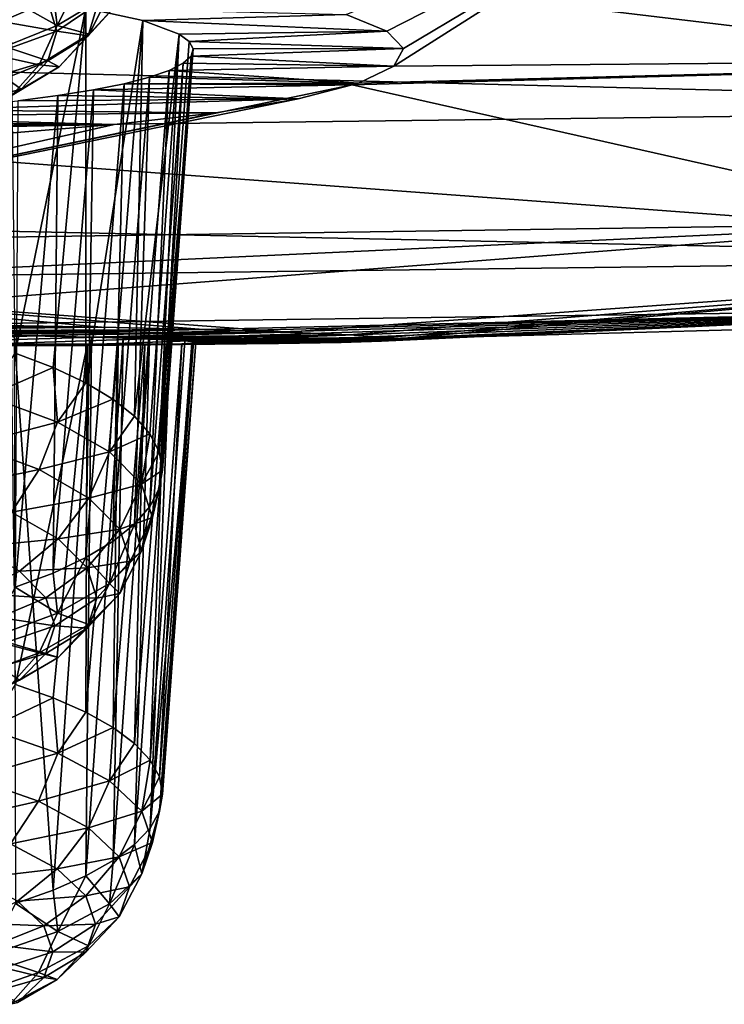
# Model space of a CAD drawing. Header units: metres. Extents: x -90 to 304, y -90 to 74.
# Tile 278 of 570: x 241.08 to 242.84, y -15.73 to -13.26. Entities that reach past the tile are written whole.
import ezdxf

# ---------------------------------------------------------------- set-up
doc = ezdxf.new("R2010")
doc.units = ezdxf.units.M
doc.layers.add('solid_21662050_350', color=7, linetype='CONTINUOUS')

msp = doc.modelspace()

# ---------------------------------------------------------------- linework, layer by layer
at = {"layer": 'solid_21662050_350'}
for points in [[(242.789001, -12.883706, 210.622253), (245.560593, -12.771914, 210.311737), (244.372528, -13.356518, 214.505203)], [(244.850342, -12.870216, 237.521744), (240, -12.932647, 237.719971), (244.581238, -13.481162, 233.969894)], [(241.996155, -13.288971, 213.555588), (241.894318, -13.247402, 213.210617), (242.789001, -12.883706, 210.622253)], [(242.037247, -13.332569, 213.920364), (241.996155, -13.288971, 213.555588), (242.789001, -12.883706, 210.622253)], [(242.013351, -13.376445, 214.290649), (242.789001, -12.883706, 210.622253), (244.372528, -13.356518, 214.505203)], [(242.013351, -13.376445, 214.290649), (242.037247, -13.332569, 213.920364), (242.789001, -12.883706, 210.622253)], [(240, -12.932647, 237.719971), (240, -13.364932, 235.363144), (244.581238, -13.481162, 233.969894)], [(241.170471, -13.274959, 203.096664), (241.240005, -13.136844, 203.074234), (241.158371, -13.177766, 203.193085)], [(241.170471, -13.274959, 203.096664), (241.300568, -13.195724, 202.866547), (241.240005, -13.136844, 203.074234)], [(241.170471, -13.274959, 203.096664), (241.158371, -13.177766, 203.193085), (241.064056, -13.215686, 203.303207)], [(241.250275, -13.296655, 202.809769), (241.300568, -13.195724, 202.866547), (241.170471, -13.274959, 203.096664)], [(241.327286, -13.214004, 202.569733), (241.300568, -13.195724, 202.866547), (241.250275, -13.296655, 202.809769)], [(241.146759, -13.214411, 202.049118), (241.031113, -13.264572, 202.056183), (240.971283, -13.200364, 201.869705)], [(240.995407, -13.344409, 203.29837), (241.170471, -13.274959, 203.096664), (241.064056, -13.215686, 203.303207)], [(241.146759, -13.214411, 202.049118), (241.16922, -13.288674, 202.264801), (241.031113, -13.264572, 202.056183)], [(241.055344, -13.203742, 212.810074), (241.242325, -13.231059, 213.033646), (241.06543, -14.095628, 212.631104)], [(241.272064, -13.219437, 202.288635), (241.16922, -13.288674, 202.264801), (241.146759, -13.214411, 202.049118)], [(241.272064, -13.219437, 202.288635), (241.24762, -13.300232, 202.523285), (241.16922, -13.288674, 202.264801)], [(241.327286, -13.214004, 202.569733), (241.24762, -13.300232, 202.523285), (241.272064, -13.219437, 202.288635)], [(241.327286, -13.214004, 202.569733), (241.250275, -13.296655, 202.809769), (241.24762, -13.300232, 202.523285)], [(241.242325, -13.231059, 213.033646), (241.159866, -14.131279, 212.742142), (241.06543, -14.095628, 212.631104)], [(241.242325, -13.231059, 213.033646), (241.241608, -14.169753, 212.861969), (241.159866, -14.131279, 212.742142)], [(241.242325, -13.231059, 213.033646), (241.384476, -13.262341, 213.291031), (241.241608, -14.169753, 212.861969)], [(241.242325, -13.231059, 213.033646), (241.894318, -13.247402, 213.210617), (241.384476, -13.262341, 213.291031)], [(241.384476, -13.262341, 213.291031), (241.894318, -13.247402, 213.210617), (241.996155, -13.288971, 213.555588)], [(241.16922, -13.288674, 202.264801), (241.051315, -13.331347, 202.250107), (241.031113, -13.264572, 202.056183)], [(241.384476, -13.262341, 213.291031), (241.309738, -14.210628, 212.989288), (241.241608, -14.169753, 212.861969)], [(241.384476, -13.262341, 213.291031), (241.36351, -14.253455, 213.122681), (241.309738, -14.210628, 212.989288)], [(241.384476, -13.262341, 213.291031), (241.475922, -13.296656, 213.575134), (241.36351, -14.253455, 213.122681)], [(241.384476, -13.262341, 213.291031), (241.996155, -13.288971, 213.555588), (241.475922, -13.296656, 213.575134)], [(241.125214, -13.372827, 203.030991), (241.170471, -13.274959, 203.096664), (240.995407, -13.344409, 203.29837)], [(241.16922, -13.288674, 202.264801), (241.146759, -13.362937, 202.480469), (241.051315, -13.331347, 202.250107)], [(241.250275, -13.296655, 202.809769), (241.170471, -13.274959, 203.096664), (241.125214, -13.372827, 203.030991)], [(241.250275, -13.296655, 202.809769), (241.125214, -13.372827, 203.030991), (241.175232, -13.377923, 202.748917)], [(241.24762, -13.300232, 202.523285), (241.146759, -13.362937, 202.480469), (241.16922, -13.288674, 202.264801)], [(241.250275, -13.296655, 202.809769), (241.175232, -13.377923, 202.748917), (241.24762, -13.300232, 202.523285)], [(241.475922, -13.296656, 213.575134), (241.402359, -14.297767, 213.260696), (241.36351, -14.253455, 213.122681)], [(241.475922, -13.296656, 213.575134), (241.425827, -14.343076, 213.40181), (241.402359, -14.297767, 213.260696)], [(241.475922, -13.296656, 213.575134), (241.50087, -13.314619, 213.724533), (241.425827, -14.343076, 213.40181)], [(241.475922, -13.296656, 213.575134), (241.996155, -13.288971, 213.555588), (241.50087, -13.314619, 213.724533)], [(241.50087, -13.314619, 213.724533), (241.996155, -13.288971, 213.555588), (242.037247, -13.332569, 213.920364)], [(241.24762, -13.300232, 202.523285), (241.175232, -13.377923, 202.748917), (241.146759, -13.362937, 202.480469)], [(241.50087, -13.314619, 213.724533), (241.511078, -13.332881, 213.877014), (241.425827, -14.343076, 213.40181)], [(241.50087, -13.314619, 213.724533), (242.037247, -13.332569, 213.920364), (241.511078, -13.332881, 213.877014)], [(241.125214, -13.372827, 203.030991), (240.995407, -13.344409, 203.29837), (240.956924, -13.439591, 203.224884)], [(241.146759, -13.362937, 202.480469), (241.031113, -13.398121, 202.444031), (241.051315, -13.331347, 202.250107)], [(241.511078, -13.332881, 213.877014), (241.433685, -14.388887, 213.544495), (241.425827, -14.343076, 213.40181)], [(241.511078, -13.332881, 213.877014), (241.506149, -13.351189, 214.030411), (241.433685, -14.388887, 213.544495)], [(241.506149, -13.351189, 214.030411), (242.037247, -13.332569, 213.920364), (242.013351, -13.376445, 214.290649)], [(241.511078, -13.332881, 213.877014), (242.037247, -13.332569, 213.920364), (241.506149, -13.351189, 214.030411)], [(240, -13.364932, 235.363144), (240, -13.538503, 234.175156), (244.581238, -13.481162, 233.969894)], [(241.146759, -13.362937, 202.480469), (241.080215, -13.434346, 202.687851), (241.031113, -13.398121, 202.444031)], [(241.175232, -13.377923, 202.748917), (241.080215, -13.434346, 202.687851), (241.146759, -13.362937, 202.480469)], [(241.486053, -13.369287, 214.182541), (241.402359, -14.480009, 213.828308), (241.425827, -14.434699, 213.687195)], [(241.486053, -13.369287, 214.182541), (241.451019, -13.386969, 214.331772), (241.402359, -14.480009, 213.828308)], [(241.506149, -13.351189, 214.030411), (241.425827, -14.434699, 213.687195), (241.433685, -14.388887, 213.544495)], [(241.506149, -13.351189, 214.030411), (241.486053, -13.369287, 214.182541), (241.425827, -14.434699, 213.687195)], [(241.486053, -13.369287, 214.182541), (242.013351, -13.376445, 214.290649), (241.451019, -13.386969, 214.331772)], [(241.506149, -13.351189, 214.030411), (242.013351, -13.376445, 214.290649), (241.486053, -13.369287, 214.182541)], [(241.909271, -13.423662, 214.692825), (244.372528, -13.356518, 214.505203), (243.447342, -13.769721, 218.608063)], [(241.924454, -13.418679, 214.650192), (244.372528, -13.356518, 214.505203), (241.909271, -13.423662, 214.692825)], [(241.924454, -13.418679, 214.650192), (242.013351, -13.376445, 214.290649), (244.372528, -13.356518, 214.505203)], [(241.125214, -13.372827, 203.030991), (240.956924, -13.439591, 203.224884), (241.057678, -13.449523, 202.956848)], [(241.125214, -13.372827, 203.030991), (241.057678, -13.449523, 202.956848), (241.175232, -13.377923, 202.748917)], [(241.175232, -13.377923, 202.748917), (241.057678, -13.449523, 202.956848), (241.080215, -13.434346, 202.687851)], [(241.451019, -13.386969, 214.331772), (241.36351, -14.524321, 213.966324), (241.402359, -14.480009, 213.828308)], [(241.451019, -13.386969, 214.331772), (241.401459, -13.404065, 214.476532), (241.36351, -14.524321, 213.966324)], [(241.451019, -13.386969, 214.331772), (241.924454, -13.418679, 214.650192), (241.401459, -13.404065, 214.476532)], [(241.451019, -13.386969, 214.331772), (242.013351, -13.376445, 214.290649), (241.924454, -13.418679, 214.650192)], [(241.080215, -13.434346, 202.687851), (240.971283, -13.462328, 202.630493), (241.031113, -13.398121, 202.444031)], [(241.337936, -13.420411, 214.615387), (241.241608, -14.608023, 214.22702), (241.309738, -14.567148, 214.099716)], [(241.337936, -13.420411, 214.615387), (241.2612, -13.435836, 214.746872), (241.241608, -14.608023, 214.22702)], [(241.337936, -13.420411, 214.615387), (241.909271, -13.423662, 214.692825), (241.2612, -13.435836, 214.746872)], [(241.401459, -13.404065, 214.476532), (241.309738, -14.567148, 214.099716), (241.36351, -14.524321, 213.966324)], [(241.401459, -13.404065, 214.476532), (241.337936, -13.420411, 214.615387), (241.309738, -14.567148, 214.099716)], [(241.401459, -13.404065, 214.476532), (241.924454, -13.418679, 214.650192), (241.337936, -13.420411, 214.615387)], [(241.337936, -13.420411, 214.615387), (241.924454, -13.418679, 214.650192), (241.909271, -13.423662, 214.692825)], [(241.909271, -13.423662, 214.692825), (243.447342, -13.769721, 218.608063), (240, -13.820378, 218.790588)], [(241.773941, -13.457961, 214.987473), (241.909271, -13.423662, 214.692825), (240, -13.820378, 218.790588)], [(241.080215, -13.434346, 202.687851), (240.972168, -13.500157, 202.878983), (240.971283, -13.462328, 202.630493)], [(241.057678, -13.449523, 202.956848), (240.972168, -13.500157, 202.878983), (241.080215, -13.434346, 202.687851)], [(241.2612, -13.435836, 214.746872), (241.159866, -14.646497, 214.346863), (241.241608, -14.608023, 214.22702)], [(241.2612, -13.435836, 214.746872), (241.172104, -13.450203, 214.869736), (241.159866, -14.646497, 214.346863)], [(241.2612, -13.435836, 214.746872), (241.773941, -13.457961, 214.987473), (241.172104, -13.450203, 214.869736)], [(241.2612, -13.435836, 214.746872), (241.909271, -13.423662, 214.692825), (241.773941, -13.457961, 214.987473)], [(241.567368, -13.493031, 215.291), (241.773941, -13.457961, 214.987473), (240, -13.820378, 218.790588)], [(240.840866, -13.485753, 215.175293), (241.773941, -13.457961, 214.987473), (241.567368, -13.493031, 215.291)], [(241.071594, -13.463389, 214.982773), (241.773941, -13.457961, 214.987473), (240.840866, -13.485753, 215.175293)], [(241.172104, -13.450203, 214.869736), (241.06543, -14.682148, 214.457901), (241.159866, -14.646497, 214.346863)], [(241.172104, -13.450203, 214.869736), (241.071594, -13.463389, 214.982773), (241.06543, -14.682148, 214.457901)], [(241.172104, -13.450203, 214.869736), (241.773941, -13.457961, 214.987473), (241.071594, -13.463389, 214.982773)], [(244.581238, -13.481162, 233.969894), (240, -13.538503, 234.175156), (244.302094, -13.858036, 230.275528)], [(241.312958, -13.522827, 215.55072), (241.567368, -13.493031, 215.291), (240, -13.820378, 218.790588)], [(240.840866, -13.485753, 215.175293), (241.567368, -13.493031, 215.291), (240.578461, -13.502211, 215.317535)], [(240.578461, -13.502211, 215.317535), (241.567368, -13.493031, 215.291), (241.312958, -13.522827, 215.55072)], [(240.294632, -13.512273, 215.404739), (241.312958, -13.522827, 215.55072), (240, -13.515656, 215.434113)], [(240, -13.547384, 215.736603), (240, -13.515656, 215.434113), (241.312958, -13.522827, 215.55072)], [(240.578461, -13.502211, 215.317535), (241.312958, -13.522827, 215.55072), (240.294632, -13.512273, 215.404739)], [(241.017471, -13.546752, 215.760498), (241.312958, -13.522827, 215.55072), (240, -13.820378, 218.790588)], [(240, -13.547384, 215.736603), (241.312958, -13.522827, 215.55072), (241.017471, -13.546752, 215.760498)], [(240, -13.538503, 234.175156), (240, -13.768553, 232.194702), (244.302094, -13.858036, 230.275528)], [(240, -13.768553, 232.194702), (240, -13.912913, 230.479721), (244.302094, -13.858036, 230.275528)], [(243.447342, -13.769721, 218.608063), (243.731689, -13.983733, 222.567139), (240, -14.03554, 222.752975)], [(240, -13.92928, 220.427002), (243.447342, -13.769721, 218.608063), (240, -14.03554, 222.752975)], [(240, -13.92928, 220.427002), (240, -13.820378, 218.790588), (243.447342, -13.769721, 218.608063)], [(241.746216, -14.04329, 227.549423), (244.302094, -13.858036, 230.275528), (240, -13.912913, 230.479721)], [(241.746216, -14.04329, 227.549423), (241.901367, -14.049972, 227.200699), (244.302094, -13.858036, 230.275528)], [(241.901367, -14.049972, 227.200699), (241.994705, -14.056182, 226.826462), (244.302094, -13.858036, 230.275528)], [(241.994705, -14.056182, 226.826462), (242.019913, -14.059756, 226.578644), (244.302094, -13.858036, 230.275528)], [(242.019913, -14.059756, 226.578644), (245.963913, -13.954121, 226.284378), (244.302094, -13.858036, 230.275528)], [(241.536148, -14.036594, 227.860443), (241.746216, -14.04329, 227.549423), (240, -13.912913, 230.479721)], [(241.281158, -14.030389, 228.123276), (241.536148, -14.036594, 227.860443), (240, -13.912913, 230.479721)], [(240.987991, -14.025062, 228.333557), (241.281158, -14.030389, 228.123276), (240, -13.912913, 230.479721)], [(243.731689, -13.983733, 222.567139), (245.963913, -13.954121, 226.284378), (242.019913, -14.059756, 226.578644)], [(240, -14.073343, 224.35759), (240, -14.03554, 222.752975), (243.731689, -13.983733, 222.567139)], [(240.331299, -14.073359, 224.385086), (240, -14.073343, 224.35759), (243.731689, -13.983733, 222.567139)], [(240.664948, -14.07343, 224.475128), (240.331299, -14.073359, 224.385086), (243.731689, -13.983733, 222.567139)], [(240.984253, -14.073421, 224.625656), (240.664948, -14.07343, 224.475128), (243.731689, -13.983733, 222.567139)], [(241.270813, -14.073165, 224.827713), (240.984253, -14.073421, 224.625656), (243.731689, -13.983733, 222.567139)], [(241.518555, -14.072495, 225.07637), (241.270813, -14.073165, 224.827713), (243.731689, -13.983733, 222.567139)], [(241.724518, -14.071192, 225.36882), (241.518555, -14.072495, 225.07637), (243.731689, -13.983733, 222.567139)], [(241.881195, -14.069052, 225.698318), (241.724518, -14.071192, 225.36882), (243.731689, -13.983733, 222.567139)], [(241.982635, -14.065881, 226.058701), (241.881195, -14.069052, 225.698318), (243.731689, -13.983733, 222.567139)], [(242.021912, -14.061571, 226.439911), (241.982635, -14.065881, 226.058701), (243.731689, -13.983733, 222.567139)], [(242.021912, -14.061571, 226.439911), (243.731689, -13.983733, 222.567139), (242.019913, -14.059756, 226.578644)], [(240, -14.030364, 228.28569), (241.281158, -14.030389, 228.123276), (240.987991, -14.025062, 228.333557)], [(240, -14.030364, 228.28569), (240, -14.041719, 227.962021), (241.281158, -14.030389, 228.123276)], [(240.289169, -14.042376, 227.932785), (241.281158, -14.030389, 228.123276), (240, -14.041719, 227.962021)], [(240.289169, -14.042376, 227.932785), (241.536148, -14.036594, 227.860443), (241.281158, -14.030389, 228.123276)], [(240.569336, -14.044294, 227.84549), (241.536148, -14.036594, 227.860443), (240.289169, -14.042376, 227.932785)], [(240.830582, -14.047335, 227.701889), (241.536148, -14.036594, 227.860443), (240.569336, -14.044294, 227.84549)], [(240.830582, -14.047335, 227.701889), (241.746216, -14.04329, 227.549423), (241.536148, -14.036594, 227.860443)], [(241.062912, -14.051255, 227.505463), (241.746216, -14.04329, 227.549423), (240.830582, -14.047335, 227.701889)], [(241.256226, -14.055728, 227.262039), (241.746216, -14.04329, 227.549423), (241.062912, -14.051255, 227.505463)], [(241.062912, -14.051255, 227.505463), (241.065964, -15.474592, 226.917664), (241.160446, -15.441257, 226.805847)], [(241.256226, -14.055728, 227.262039), (241.062912, -14.051255, 227.505463), (241.160446, -15.441257, 226.805847)], [(241.256226, -14.055728, 227.262039), (241.160446, -15.441257, 226.805847), (241.242218, -15.405284, 226.685165)], [(241.335236, -14.058062, 227.12529), (241.256226, -14.055728, 227.262039), (241.242218, -15.405284, 226.685165)], [(241.335236, -14.058062, 227.12529), (241.242218, -15.405284, 226.685165), (241.310379, -15.367066, 226.556976)], [(241.256226, -14.055728, 227.262039), (241.901367, -14.049972, 227.200699), (241.746216, -14.04329, 227.549423)], [(241.335236, -14.058062, 227.12529), (241.901367, -14.049972, 227.200699), (241.256226, -14.055728, 227.262039)], [(241.401077, -14.060386, 226.980255), (241.335236, -14.058062, 227.12529), (241.310379, -15.367066, 226.556976)], [(241.401077, -14.060386, 226.980255), (241.310379, -15.367066, 226.556976), (241.364197, -15.327022, 226.422638)], [(241.401077, -14.060386, 226.980255), (241.901367, -14.049972, 227.200699), (241.335236, -14.058062, 227.12529)], [(241.452805, -14.062668, 226.828461), (241.401077, -14.060386, 226.980255), (241.364197, -15.327022, 226.422638)], [(241.452805, -14.062668, 226.828461), (241.364197, -15.327022, 226.422638), (241.403046, -15.285589, 226.283661)], [(241.401077, -14.060386, 226.980255), (241.994705, -14.056182, 226.826462), (241.901367, -14.049972, 227.200699)], [(241.452805, -14.062668, 226.828461), (241.994705, -14.056182, 226.826462), (241.401077, -14.060386, 226.980255)], [(241.489716, -14.06486, 226.67157), (241.452805, -14.062668, 226.828461), (241.403046, -15.285589, 226.283661)], [(241.489716, -14.06486, 226.67157), (241.994705, -14.056182, 226.826462), (241.452805, -14.062668, 226.828461)], [(241.489716, -14.06486, 226.67157), (242.019913, -14.059756, 226.578644), (241.994705, -14.056182, 226.826462)], [(241.511276, -14.066916, 226.511307), (242.019913, -14.059756, 226.578644), (241.489716, -14.06486, 226.67157)], [(241.507446, -14.07054, 226.188675), (241.982635, -14.065881, 226.058701), (242.021912, -14.061571, 226.439911)], [(241.507446, -14.07054, 226.188675), (242.021912, -14.061571, 226.439911), (241.517181, -14.068822, 226.349548)], [(241.511276, -14.066916, 226.511307), (242.021912, -14.061571, 226.439911), (242.019913, -14.059756, 226.578644)], [(241.517181, -14.068822, 226.349548), (242.021912, -14.061571, 226.439911), (241.511276, -14.066916, 226.511307)], [(240, -14.078229, 224.782486), (240.984253, -14.073421, 224.625656), (241.270813, -14.073165, 224.827713)], [(240.290604, -14.078198, 224.811829), (240, -14.078229, 224.782486), (241.270813, -14.073165, 224.827713)], [(240.290604, -14.078198, 224.811829), (241.270813, -14.073165, 224.827713), (240.570007, -14.078082, 224.898575)], [(240.570007, -14.078082, 224.898575), (241.270813, -14.073165, 224.827713), (241.518555, -14.072495, 225.07637)], [(240.570007, -14.078082, 224.898575), (241.518555, -14.072495, 225.07637), (240.827896, -14.077787, 225.03923)], [(240.827896, -14.077787, 225.03923), (241.518555, -14.072495, 225.07637), (241.055435, -14.077187, 225.228882)], [(241.055435, -14.077187, 225.228882), (241.518555, -14.072495, 225.07637), (241.724518, -14.071192, 225.36882)], [(241.055435, -14.077187, 225.228882), (241.724518, -14.071192, 225.36882), (241.245026, -14.076132, 225.461853)], [(241.055435, -14.077187, 225.228882), (241.245026, -14.076132, 225.461853), (241.065964, -14.926187, 225.078064)], [(241.245026, -14.076132, 225.461853), (241.160446, -14.959521, 225.18988), (241.065964, -14.926187, 225.078064)], [(241.245026, -14.076132, 225.461853), (241.242218, -14.995495, 225.310562), (241.160446, -14.959521, 225.18988)], [(241.32338, -14.075381, 225.592636), (241.310379, -15.033713, 225.438766), (241.242218, -14.995495, 225.310562)], [(241.245026, -14.076132, 225.461853), (241.32338, -14.075381, 225.592636), (241.242218, -14.995495, 225.310562)], [(241.245026, -14.076132, 225.461853), (241.724518, -14.071192, 225.36882), (241.881195, -14.069052, 225.698318)], [(241.245026, -14.076132, 225.461853), (241.881195, -14.069052, 225.698318), (241.32338, -14.075381, 225.592636)], [(241.389633, -14.074466, 225.731796), (241.364197, -15.073757, 225.57309), (241.310379, -15.033713, 225.438766)], [(241.32338, -14.075381, 225.592636), (241.389633, -14.074466, 225.731796), (241.310379, -15.033713, 225.438766)], [(241.32338, -14.075381, 225.592636), (241.881195, -14.069052, 225.698318), (241.389633, -14.074466, 225.731796)], [(241.442947, -14.073357, 225.878311), (241.403046, -15.11519, 225.712067), (241.364197, -15.073757, 225.57309)], [(241.389633, -14.074466, 225.731796), (241.442947, -14.073357, 225.878311), (241.364197, -15.073757, 225.57309)], [(241.389633, -14.074466, 225.731796), (241.881195, -14.069052, 225.698318), (241.982635, -14.065881, 226.058701)], [(241.389633, -14.074466, 225.731796), (241.982635, -14.065881, 226.058701), (241.442947, -14.073357, 225.878311)], [(241.511276, -14.066916, 226.511307), (241.489716, -14.06486, 226.67157), (241.403046, -15.285589, 226.283661)], [(241.511276, -14.066916, 226.511307), (241.403046, -15.285589, 226.283661), (241.426544, -15.243224, 226.141556)], [(241.482468, -14.072047, 226.031052), (241.426544, -15.157555, 225.854172), (241.403046, -15.11519, 225.712067)], [(241.442947, -14.073357, 225.878311), (241.482468, -14.072047, 226.031052), (241.403046, -15.11519, 225.712067)], [(241.517181, -14.068822, 226.349548), (241.511276, -14.066916, 226.511307), (241.426544, -15.243224, 226.141556)], [(241.517181, -14.068822, 226.349548), (241.426544, -15.243224, 226.141556), (241.434387, -15.20039, 225.997864)], [(241.507446, -14.07054, 226.188675), (241.434387, -15.20039, 225.997864), (241.426544, -15.157555, 225.854172)], [(241.482468, -14.072047, 226.031052), (241.507446, -14.07054, 226.188675), (241.426544, -15.157555, 225.854172)], [(241.507446, -14.07054, 226.188675), (241.517181, -14.068822, 226.349548), (241.434387, -15.20039, 225.997864)], [(241.442947, -14.073357, 225.878311), (241.982635, -14.065881, 226.058701), (241.482468, -14.072047, 226.031052)], [(241.482468, -14.072047, 226.031052), (241.982635, -14.065881, 226.058701), (241.507446, -14.07054, 226.188675)], [(240.99614, -14.203071, 212.557938), (241.06543, -14.095628, 212.631104), (241.159866, -14.131279, 212.742142)], [(241.171341, -14.268331, 212.761185), (240.99614, -14.203071, 212.557938), (241.159866, -14.131279, 212.742142)], [(241.171341, -14.268331, 212.761185), (241.159866, -14.131279, 212.742142), (241.241608, -14.169753, 212.861969)], [(241.171341, -14.268331, 212.761185), (241.241608, -14.169753, 212.861969), (241.309738, -14.210628, 212.989288)], [(240.956619, -14.324544, 212.560455), (240.99614, -14.203071, 212.557938), (241.171341, -14.268331, 212.761185)], [(241.301529, -14.342784, 212.993088), (241.171341, -14.268331, 212.761185), (241.309738, -14.210628, 212.989288)], [(241.301529, -14.342784, 212.993088), (241.309738, -14.210628, 212.989288), (241.36351, -14.253455, 213.122681)], [(241.301529, -14.342784, 212.993088), (241.36351, -14.253455, 213.122681), (241.402359, -14.297767, 213.260696)], [(240.956619, -14.324544, 212.560455), (241.171341, -14.268331, 212.761185), (241.124863, -14.387214, 212.755646)], [(241.124863, -14.387214, 212.755646), (241.171341, -14.268331, 212.761185), (241.301529, -14.342784, 212.993088)], [(241.381699, -14.423572, 213.244705), (241.301529, -14.342784, 212.993088), (241.402359, -14.297767, 213.260696)], [(241.381699, -14.423572, 213.244705), (241.402359, -14.297767, 213.260696), (241.425827, -14.343076, 213.40181)], [(240.956619, -14.324544, 212.560455), (241.124863, -14.387214, 212.755646), (240.897781, -14.434854, 212.586823)], [(241.124863, -14.387214, 212.755646), (241.301529, -14.342784, 212.993088), (241.249878, -14.458713, 212.978333)], [(241.249878, -14.458713, 212.978333), (241.301529, -14.342784, 212.993088), (241.381699, -14.423572, 213.244705)], [(241.381699, -14.423572, 213.244705), (241.425827, -14.343076, 213.40181), (241.433685, -14.388887, 213.544495)], [(241.124863, -14.387214, 212.755646), (241.055679, -14.493669, 212.77002), (240.897781, -14.434854, 212.586823)], [(241.124863, -14.387214, 212.755646), (241.249878, -14.458713, 212.978333), (241.055679, -14.493669, 212.77002)], [(241.408768, -14.507587, 213.506393), (241.381699, -14.423572, 213.244705), (241.433685, -14.388887, 213.544495)], [(241.408768, -14.507587, 213.506393), (241.433685, -14.388887, 213.544495), (241.425827, -14.434699, 213.687195)], [(241.249878, -14.458713, 212.978333), (241.381699, -14.423572, 213.244705), (241.326859, -14.536294, 213.219971)], [(241.326859, -14.536294, 213.219971), (241.381699, -14.423572, 213.244705), (241.408768, -14.507587, 213.506393)], [(241.381699, -14.591603, 213.768066), (241.425827, -14.434699, 213.687195), (241.402359, -14.480009, 213.828308)], [(241.381699, -14.591603, 213.768066), (241.408768, -14.507587, 213.506393), (241.425827, -14.434699, 213.687195)], [(241.249878, -14.458713, 212.978333), (241.173004, -14.560771, 212.979004), (241.055679, -14.493669, 212.77002)], [(241.249878, -14.458713, 212.978333), (241.326859, -14.536294, 213.219971), (241.173004, -14.560771, 212.979004)], [(241.381699, -14.591603, 213.768066), (241.402359, -14.480009, 213.828308), (241.36351, -14.524321, 213.966324)], [(241.055679, -14.493669, 212.77002), (241.173004, -14.560771, 212.979004), (240.968323, -14.580746, 212.80336)], [(241.301529, -14.672391, 214.019699), (241.36351, -14.524321, 213.966324), (241.309738, -14.567148, 214.099716)], [(241.301529, -14.672391, 214.019699), (241.381699, -14.591603, 213.768066), (241.36351, -14.524321, 213.966324)], [(241.326859, -14.536294, 213.219971), (241.408768, -14.507587, 213.506393), (241.352859, -14.616976, 213.471268)], [(241.352859, -14.616976, 213.471268), (241.408768, -14.507587, 213.506393), (241.381699, -14.591603, 213.768066)], [(241.326859, -14.536294, 213.219971), (241.245255, -14.633581, 213.205795), (241.173004, -14.560771, 212.979004)], [(241.326859, -14.536294, 213.219971), (241.352859, -14.616976, 213.471268), (241.245255, -14.633581, 213.205795)], [(241.173004, -14.560771, 212.979004), (241.075943, -14.642296, 212.995056), (240.968323, -14.580746, 212.80336)], [(241.173004, -14.560771, 212.979004), (241.245255, -14.633581, 213.205795), (241.075943, -14.642296, 212.995056)], [(241.301529, -14.672391, 214.019699), (241.309738, -14.567148, 214.099716), (241.241608, -14.608023, 214.22702)], [(241.326859, -14.697658, 213.722565), (241.381699, -14.591603, 213.768066), (241.301529, -14.672391, 214.019699)], [(241.352859, -14.616976, 213.471268), (241.381699, -14.591603, 213.768066), (241.326859, -14.697658, 213.722565)], [(241.171341, -14.746845, 214.251587), (241.241608, -14.608023, 214.22702), (241.159866, -14.646497, 214.346863)], [(241.171341, -14.746845, 214.251587), (241.301529, -14.672391, 214.019699), (241.241608, -14.608023, 214.22702)], [(241.352859, -14.616976, 213.471268), (241.269653, -14.709301, 213.441635), (241.245255, -14.633581, 213.205795)], [(241.352859, -14.616976, 213.471268), (241.326859, -14.697658, 213.722565), (241.269653, -14.709301, 213.441635)], [(241.075943, -14.642296, 212.995056), (241.142212, -14.709081, 213.203079), (240.965027, -14.697963, 213.025436)], [(241.171341, -14.746845, 214.251587), (241.159866, -14.646497, 214.346863), (241.06543, -14.682148, 214.457901)], [(241.245255, -14.633581, 213.205795), (241.142212, -14.709081, 213.203079), (241.075943, -14.642296, 212.995056)], [(241.245255, -14.633581, 213.205795), (241.269653, -14.709301, 213.441635), (241.142212, -14.709081, 213.203079)], [(241.249878, -14.775239, 213.964203), (241.301529, -14.672391, 214.019699), (241.171341, -14.746845, 214.251587)], [(241.326859, -14.697658, 213.722565), (241.301529, -14.672391, 214.019699), (241.249878, -14.775239, 213.964203)], [(241.142212, -14.709081, 213.203079), (241.024475, -14.757863, 213.212006), (240.965027, -14.697963, 213.025436)], [(240.99614, -14.812104, 214.454849), (241.171341, -14.746845, 214.251587), (241.06543, -14.682148, 214.457901)], [(241.326859, -14.697658, 213.722565), (241.245255, -14.785021, 213.677475), (241.269653, -14.709301, 213.441635)], [(241.326859, -14.697658, 213.722565), (241.249878, -14.775239, 213.964203), (241.245255, -14.785021, 213.677475)], [(241.142212, -14.709081, 213.203079), (241.164597, -14.778536, 213.419403), (241.024475, -14.757863, 213.212006)], [(241.269653, -14.709301, 213.441635), (241.164597, -14.778536, 213.419403), (241.142212, -14.709081, 213.203079)], [(241.269653, -14.709301, 213.441635), (241.245255, -14.785021, 213.677475), (241.164597, -14.778536, 213.419403)], [(241.124863, -14.846738, 214.18689), (241.171341, -14.746845, 214.251587), (240.99614, -14.812104, 214.454849)], [(241.249878, -14.775239, 213.964203), (241.171341, -14.746845, 214.251587), (241.124863, -14.846738, 214.18689)], [(241.164597, -14.778536, 213.419403), (241.04454, -14.820158, 213.406036), (241.024475, -14.757863, 213.212006)], [(241.164597, -14.778536, 213.419403), (241.142212, -14.84799, 213.635727), (241.04454, -14.820158, 213.406036)], [(241.249878, -14.775239, 213.964203), (241.124863, -14.846738, 214.18689), (241.173004, -14.857831, 213.904251)], [(241.245255, -14.785021, 213.677475), (241.142212, -14.84799, 213.635727), (241.164597, -14.778536, 213.419403)], [(241.249878, -14.775239, 213.964203), (241.173004, -14.857831, 213.904251), (241.245255, -14.785021, 213.677475)], [(241.245255, -14.785021, 213.677475), (241.173004, -14.857831, 213.904251), (241.142212, -14.84799, 213.635727)], [(241.124863, -14.846738, 214.18689), (240.99614, -14.812104, 214.454849), (240.956619, -14.909408, 214.382095)], [(241.142212, -14.84799, 213.635727), (241.024475, -14.882452, 213.600067), (241.04454, -14.820158, 213.406036)], [(241.124863, -14.846738, 214.18689), (240.956619, -14.909408, 214.382095), (241.055679, -14.924933, 214.113251)], [(241.142212, -14.84799, 213.635727), (241.075943, -14.914775, 213.843735), (241.024475, -14.882452, 213.600067)], [(241.124863, -14.846738, 214.18689), (241.055679, -14.924933, 214.113251), (241.173004, -14.857831, 213.904251)], [(241.173004, -14.857831, 213.904251), (241.075943, -14.914775, 213.843735), (241.142212, -14.84799, 213.635727)], [(241.173004, -14.857831, 213.904251), (241.055679, -14.924933, 214.113251), (241.075943, -14.914775, 213.843735)], [(240.996262, -15.03682, 225.00705), (241.065964, -14.926187, 225.078064), (241.160446, -14.959521, 225.18988)], [(241.171478, -15.097816, 225.211655), (240.996262, -15.03682, 225.00705), (241.160446, -14.959521, 225.18988)], [(241.171478, -15.097816, 225.211655), (241.160446, -14.959521, 225.18988), (241.242218, -14.995495, 225.310562)], [(241.171478, -15.097816, 225.211655), (241.242218, -14.995495, 225.310562), (241.310379, -15.033713, 225.438766)], [(240.95575, -15.159698, 225.01268), (240.996262, -15.03682, 225.00705), (241.171478, -15.097816, 225.211655)], [(241.301666, -15.167405, 225.445084), (241.171478, -15.097816, 225.211655), (241.310379, -15.033713, 225.438766)], [(241.301666, -15.167405, 225.445084), (241.310379, -15.033713, 225.438766), (241.364197, -15.073757, 225.57309)], [(241.301666, -15.167405, 225.445084), (241.364197, -15.073757, 225.57309), (241.403046, -15.11519, 225.712067)], [(240.95575, -15.159698, 225.01268), (241.171478, -15.097816, 225.211655), (241.123856, -15.218213, 225.208954)], [(241.123856, -15.218213, 225.208954), (241.171478, -15.097816, 225.211655), (241.301666, -15.167405, 225.445084)], [(241.381851, -15.242913, 225.698364), (241.301666, -15.167405, 225.445084), (241.403046, -15.11519, 225.712067)], [(241.381851, -15.242913, 225.698364), (241.403046, -15.11519, 225.712067), (241.426544, -15.157555, 225.854172)], [(240.95575, -15.159698, 225.01268), (241.123856, -15.218213, 225.208954), (240.895523, -15.270384, 225.042526)], [(241.123856, -15.218213, 225.208954), (241.301666, -15.167405, 225.445084), (241.248749, -15.284973, 225.432907)], [(241.248749, -15.284973, 225.432907), (241.301666, -15.167405, 225.445084), (241.381851, -15.242913, 225.698364)], [(241.381851, -15.242913, 225.698364), (241.426544, -15.157555, 225.854172), (241.434387, -15.20039, 225.997864)], [(241.123856, -15.218213, 225.208954), (241.053024, -15.325212, 225.22644), (240.895523, -15.270384, 225.042526)], [(241.123856, -15.218213, 225.208954), (241.248749, -15.284973, 225.432907), (241.053024, -15.325212, 225.22644)], [(241.40892, -15.321439, 225.961777), (241.381851, -15.242913, 225.698364), (241.434387, -15.20039, 225.997864)], [(241.40892, -15.321439, 225.961777), (241.434387, -15.20039, 225.997864), (241.426544, -15.243224, 226.141556)], [(241.248749, -15.284973, 225.432907), (241.381851, -15.242913, 225.698364), (241.325668, -15.357412, 225.675888)], [(241.325668, -15.357412, 225.675888), (241.381851, -15.242913, 225.698364), (241.40892, -15.321439, 225.961777)], [(241.381851, -15.399965, 226.225189), (241.426544, -15.243224, 226.141556), (241.403046, -15.285589, 226.283661)], [(241.381851, -15.399965, 226.225189), (241.40892, -15.321439, 225.961777), (241.426544, -15.243224, 226.141556)], [(241.248749, -15.284973, 225.432907), (241.170059, -15.387764, 225.436279), (241.053024, -15.325212, 225.22644)], [(241.248749, -15.284973, 225.432907), (241.325668, -15.357412, 225.675888), (241.170059, -15.387764, 225.436279)], [(241.381851, -15.399965, 226.225189), (241.403046, -15.285589, 226.283661), (241.364197, -15.327022, 226.422638)], [(241.053024, -15.325212, 225.22644), (241.170059, -15.387764, 225.436279), (240.963745, -15.411633, 225.262924)], [(241.301666, -15.475473, 226.47847), (241.364197, -15.327022, 226.422638), (241.310379, -15.367066, 226.556976)], [(241.301666, -15.475473, 226.47847), (241.381851, -15.399965, 226.225189), (241.364197, -15.327022, 226.422638)], [(241.325668, -15.357412, 225.675888), (241.40892, -15.321439, 225.961777), (241.351639, -15.432746, 225.928589)], [(241.351639, -15.432746, 225.928589), (241.40892, -15.321439, 225.961777), (241.381851, -15.399965, 226.225189)], [(241.325668, -15.357412, 225.675888), (241.242126, -15.455638, 225.663956), (241.170059, -15.387764, 225.436279)], [(241.325668, -15.357412, 225.675888), (241.351639, -15.432746, 225.928589), (241.242126, -15.455638, 225.663956)], [(241.301666, -15.475473, 226.47847), (241.310379, -15.367066, 226.556976), (241.242218, -15.405284, 226.685165)], [(241.170059, -15.387764, 225.436279), (241.070862, -15.468882, 225.454971), (240.963745, -15.411633, 225.262924)], [(241.170059, -15.387764, 225.436279), (241.242126, -15.455638, 225.663956), (241.070862, -15.468882, 225.454971)], [(241.171478, -15.545062, 226.711914), (241.242218, -15.405284, 226.685165), (241.160446, -15.441257, 226.805847)], [(241.171478, -15.545062, 226.711914), (241.301666, -15.475473, 226.47847), (241.242218, -15.405284, 226.685165)], [(241.325668, -15.50808, 226.181305), (241.381851, -15.399965, 226.225189), (241.301666, -15.475473, 226.47847)], [(241.351639, -15.432746, 225.928589), (241.381851, -15.399965, 226.225189), (241.325668, -15.50808, 226.181305)], [(241.171478, -15.545062, 226.711914), (241.160446, -15.441257, 226.805847), (241.065964, -15.474592, 226.917664)], [(241.351639, -15.432746, 225.928589), (241.266464, -15.526224, 225.900726), (241.242126, -15.455638, 225.663956)], [(241.351639, -15.432746, 225.928589), (241.325668, -15.50808, 226.181305), (241.266464, -15.526224, 225.900726)], [(241.070862, -15.468882, 225.454971), (241.13681, -15.531001, 225.663345), (240.957809, -15.522884, 225.487732)], [(241.242126, -15.455638, 225.663956), (241.13681, -15.531001, 225.663345), (241.070862, -15.468882, 225.454971)], [(241.242126, -15.455638, 225.663956), (241.266464, -15.526224, 225.900726), (241.13681, -15.531001, 225.663345)], [(240.996262, -15.606057, 226.916519), (241.171478, -15.545062, 226.711914), (241.065964, -15.474592, 226.917664)], [(241.248764, -15.58052, 226.424286), (241.301666, -15.475473, 226.47847), (241.171478, -15.545062, 226.711914)], [(241.325668, -15.50808, 226.181305), (241.301666, -15.475473, 226.47847), (241.248764, -15.58052, 226.424286)], [(241.325668, -15.50808, 226.181305), (241.242126, -15.596811, 226.137512), (241.266464, -15.526224, 225.900726)], [(241.325668, -15.50808, 226.181305), (241.248764, -15.58052, 226.424286), (241.242126, -15.596811, 226.137512)], [(241.13681, -15.531001, 225.663345), (241.0168, -15.578445, 225.674118), (240.957809, -15.522884, 225.487732)], [(241.13681, -15.531001, 225.663345), (241.159088, -15.595603, 225.880051), (241.0168, -15.578445, 225.674118)], [(241.266464, -15.526224, 225.900726), (241.159088, -15.595603, 225.880051), (241.13681, -15.531001, 225.663345)], [(241.266464, -15.526224, 225.900726), (241.242126, -15.596811, 226.137512), (241.159088, -15.595603, 225.880051)], [(241.123856, -15.64728, 226.648239), (241.171478, -15.545062, 226.711914), (240.996262, -15.606057, 226.916519)], [(241.248764, -15.58052, 226.424286), (241.171478, -15.545062, 226.711914), (241.123856, -15.64728, 226.648239)], [(241.159088, -15.595603, 225.880051), (241.036728, -15.636227, 225.867935), (241.0168, -15.578445, 225.674118)], [(241.248764, -15.58052, 226.424286), (241.123856, -15.64728, 226.648239), (241.170059, -15.664684, 226.365189)], [(241.248764, -15.58052, 226.424286), (241.170059, -15.664684, 226.365189), (241.242126, -15.596811, 226.137512)], [(241.123856, -15.64728, 226.648239), (240.996262, -15.606057, 226.916519), (240.95575, -15.705795, 226.844513)], [(241.159088, -15.595603, 225.880051), (241.13681, -15.660205, 226.096756), (241.036728, -15.636227, 225.867935)], [(241.242126, -15.596811, 226.137512), (241.13681, -15.660205, 226.096756), (241.159088, -15.595603, 225.880051)], [(241.242126, -15.596811, 226.137512), (241.170059, -15.664684, 226.365189), (241.13681, -15.660205, 226.096756)], [(241.13681, -15.660205, 226.096756), (241.0168, -15.694009, 226.061768), (241.036728, -15.636227, 225.867935)], [(241.123856, -15.64728, 226.648239), (240.95575, -15.705795, 226.844513), (241.053024, -15.727238, 226.575012)], [(241.13681, -15.660205, 226.096756), (241.070862, -15.722323, 226.30513), (241.0168, -15.694009, 226.061768)], [(241.123856, -15.64728, 226.648239), (241.053024, -15.727238, 226.575012), (241.170059, -15.664684, 226.365189)], [(241.170059, -15.664684, 226.365189), (241.053024, -15.727238, 226.575012), (241.070862, -15.722323, 226.30513)], [(241.170059, -15.664684, 226.365189), (241.070862, -15.722323, 226.30513), (241.13681, -15.660205, 226.096756)]]:
    msp.add_3dface(points, dxfattribs=at)

doc.saveas('drawing.dxf')
